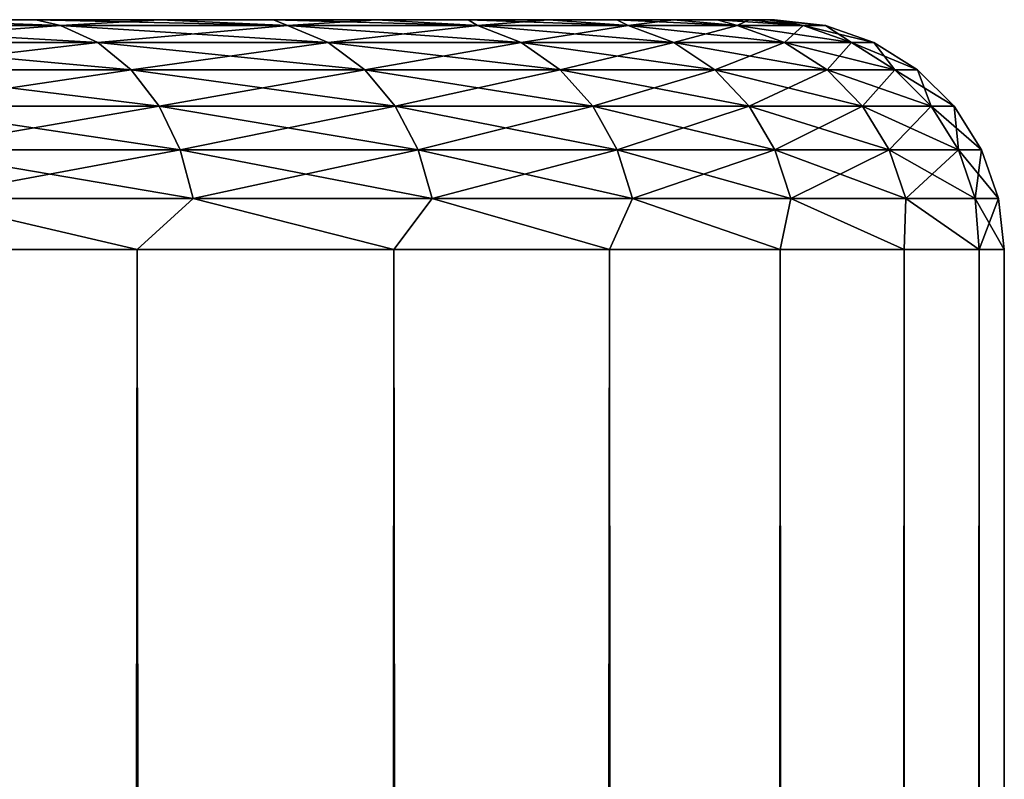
# Model space of a CAD drawing. Extents: x -265 to 265, y 0 to 1027.
# Tile 396 of 396: x 260.72 to 265, y 1016.7 to 1020. Entities that reach past the tile are written whole.
import ezdxf

# ---------------------------------------------------------------- set-up
doc = ezdxf.new("R2010")
doc.units = 0
doc.header["$LTSCALE"] = 65.185185
for name, color, linetype in [('246', 7, 'CONTINUOUS'), ('247', 7, 'CONTINUOUS'), ('248', 7, 'CONTINUOUS'), ('251', 7, 'CONTINUOUS'), ('252', 7, 'CONTINUOUS')]:
    doc.layers.add(name, color=color, linetype=linetype)

msp = doc.modelspace()

# ---------------------------------------------------------------- linework, layer by layer
at = {"layer": '246', "color": 7, "linetype": 'CONTINUOUS'}
for points in [[(260.2056, 1020, 9.5836), (260.7872, 1020, 8.9239), (260.2056, 1020, -9.5836), (260.2056, 1020, 9.5836)], [(260.2056, 1020, -9.5836), (260.7872, 1020, 8.9239), (260.7872, 1020, -8.9239), (260.2056, 1020, -9.5836)], [(260.7872, 1020, 8.9239), (261.3263, 1020, 8.229), (260.7872, 1020, -8.9239), (260.7872, 1020, 8.9239)], [(260.7872, 1020, -8.9239), (261.3263, 1020, 8.229), (261.3263, 1020, -8.229), (260.7872, 1020, -8.9239)], [(261.3263, 1020, 8.229), (261.8206, 1020, 7.5015), (261.3263, 1020, -8.229), (261.3263, 1020, 8.229)], [(261.3263, 1020, -8.229), (261.8206, 1020, 7.5015), (261.8206, 1020, -7.5015), (261.3263, 1020, -8.229)], [(261.8206, 1020, 7.5015), (262.2683, 1020, 6.7445), (261.8206, 1020, -7.5015), (261.8206, 1020, 7.5015)], [(261.8206, 1020, -7.5015), (262.2683, 1020, 6.7445), (262.2683, 1020, -6.7445), (261.8206, 1020, -7.5015)], [(262.2683, 1020, 6.7445), (262.6676, 1020, 5.9609), (262.2683, 1020, -6.7445), (262.2683, 1020, 6.7445)], [(262.2683, 1020, -6.7445), (262.6676, 1020, 5.9609), (262.6676, 1020, -5.9609), (262.2683, 1020, -6.7445)], [(262.6676, 1020, 5.9609), (263.0169, 1020, 5.1537), (262.6676, 1020, -5.9609), (262.6676, 1020, 5.9609)], [(262.6676, 1020, -5.9609), (263.0169, 1020, 5.1537), (263.0169, 1020, -5.1537), (262.6676, 1020, -5.9609)], [(263.0169, 1020, 5.1537), (263.3148, 1020, 4.3262), (263.0169, 1020, -5.1537), (263.0169, 1020, 5.1537)], [(263.0169, 1020, -5.1537), (263.3148, 1020, 4.3262), (263.3148, 1020, -4.3262), (263.0169, 1020, -5.1537)], [(263.3148, 1020, 4.3262), (263.5602, 1020, 3.4816), (263.3148, 1020, -4.3262), (263.3148, 1020, 4.3262)], [(263.3148, 1020, -4.3262), (263.5602, 1020, 3.4816), (263.5602, 1020, -3.4816), (263.3148, 1020, -4.3262)], [(263.5602, 1020, 3.4816), (263.752, 1020, 2.6233), (263.5602, 1020, -3.4816), (263.5602, 1020, 3.4816)], [(263.5602, 1020, -3.4816), (263.752, 1020, 2.6233), (263.752, 1020, -2.6233), (263.5602, 1020, -3.4816)], [(263.752, 1020, 2.6233), (263.8896, 1020, 1.7546), (263.752, 1020, -2.6233), (263.752, 1020, 2.6233)], [(263.752, 1020, -2.6233), (263.8896, 1020, 1.7546), (263.8896, 1020, -1.7546), (263.752, 1020, -2.6233)], [(263.8896, 1020, 1.7546), (263.9724, 1020, 0.879), (263.8896, 1020, -1.7546), (263.8896, 1020, 1.7546)], [(263.8896, 1020, -1.7546), (263.9724, 1020, 0.879), (263.9724, 1020, -0.879), (263.8896, 1020, -1.7546)], [(263.9724, 1020, 0.879), (264, 1020), (263.9724, 1020, -0.879), (263.9724, 1020, 0.879)]]:
    msp.add_3dface(points, dxfattribs=at)
at = {"layer": '247', "color": 7, "linetype": 'CONTINUOUS'}
for points in [[(259.9468, 1, 11.2277), (261.2277, 1, 9.9468), (259.9468, 1019, 11.2277), (259.9468, 1, 11.2277)], [(259.9468, 1019, 11.2277), (261.2277, 1, 9.9468), (261.2277, 1019, 9.9468), (259.9468, 1019, 11.2277)], [(261.2277, 1, 9.9468), (262.3448, 1, 8.521), (261.2277, 1019, 9.9468), (261.2277, 1, 9.9468)], [(261.2277, 1019, 9.9468), (262.3448, 1, 8.521), (262.3448, 1019, 8.521), (261.2277, 1019, 9.9468)], [(262.3448, 1, 8.521), (263.2818, 1, 6.9708), (262.3448, 1019, 8.521), (262.3448, 1, 8.521)], [(262.3448, 1019, 8.521), (263.2818, 1, 6.9708), (263.2818, 1019, 6.9708), (262.3448, 1019, 8.521)], [(263.2818, 1, 6.9708), (264.0252, 1, 5.3191), (263.2818, 1019, 6.9708), (263.2818, 1, 6.9708)], [(263.2818, 1019, 6.9708), (264.0252, 1, 5.3191), (264.0252, 1019, 5.3191), (263.2818, 1019, 6.9708)], [(264.0252, 1, 5.3191), (264.5641, 1, 3.5897), (264.0252, 1019, 5.3191), (264.0252, 1, 5.3191)], [(264.0252, 1019, 5.3191), (264.5641, 1, 3.5897), (264.5641, 1019, 3.5897), (264.0252, 1019, 5.3191)], [(264.5641, 1, 3.5897), (264.8906, 1, 1.8081), (264.5641, 1019, 3.5897), (264.5641, 1, 3.5897)], [(264.5641, 1019, 3.5897), (264.8906, 1, 1.8081), (264.8906, 1019, 1.8081), (264.5641, 1019, 3.5897)], [(264.8906, 1, 1.8081), (265, 1), (264.8906, 1019, 1.8081), (264.8906, 1, 1.8081)], [(264.8906, 1019, 1.8081), (265, 1), (265, 1019), (264.8906, 1019, 1.8081)]]:
    msp.add_3dface(points, dxfattribs=at)
at = {"layer": '248', "color": 7, "linetype": 'CONTINUOUS'}
for points in [[(261.2277, 1, -9.9468), (259.9468, 1, -11.2277), (261.2277, 1019, -9.9468), (261.2277, 1, -9.9468)], [(261.2277, 1019, -9.9468), (259.9468, 1, -11.2277), (259.9468, 1019, -11.2277), (261.2277, 1019, -9.9468)], [(262.3448, 1, -8.521), (261.2277, 1, -9.9468), (262.3448, 1019, -8.521), (262.3448, 1, -8.521)], [(262.3448, 1019, -8.521), (261.2277, 1, -9.9468), (261.2277, 1019, -9.9468), (262.3448, 1019, -8.521)], [(263.2818, 1, -6.9708), (262.3448, 1, -8.521), (263.2818, 1019, -6.9708), (263.2818, 1, -6.9708)], [(263.2818, 1019, -6.9708), (262.3448, 1, -8.521), (262.3448, 1019, -8.521), (263.2818, 1019, -6.9708)], [(264.0252, 1, -5.3191), (263.2818, 1, -6.9708), (264.0252, 1019, -5.3191), (264.0252, 1, -5.3191)], [(264.0252, 1019, -5.3191), (263.2818, 1, -6.9708), (263.2818, 1019, -6.9708), (264.0252, 1019, -5.3191)], [(264.5641, 1, -3.5897), (264.0252, 1, -5.3191), (264.5641, 1019, -3.5897), (264.5641, 1, -3.5897)], [(264.5641, 1019, -3.5897), (264.0252, 1, -5.3191), (264.0252, 1019, -5.3191), (264.5641, 1019, -3.5897)], [(264.8906, 1, -1.8081), (264.5641, 1, -3.5897), (264.8906, 1019, -1.8081), (264.8906, 1, -1.8081)], [(264.8906, 1019, -1.8081), (264.5641, 1, -3.5897), (264.5641, 1019, -3.5897), (264.8906, 1019, -1.8081)], [(265, 1019), (265, 1), (264.8906, 1, -1.8081), (265, 1019)], [(265, 1019), (264.8906, 1, -1.8081), (264.8906, 1019, -1.8081), (265, 1019)]]:
    msp.add_3dface(points, dxfattribs=at)
at = {"layer": '251', "color": 7, "linetype": 'CONTINUOUS'}
for points in [[(260.8942, 1019.9752, 9.1414), (260.2056, 1020, 9.5836), (259.7593, 1019.9752, 10.3443), (260.8942, 1019.9752, 9.1414)], [(260.7872, 1020, 8.9239), (260.2056, 1020, 9.5836), (260.8942, 1019.9752, 9.1414), (260.7872, 1020, 8.9239)], [(261.3263, 1020, 8.229), (260.7872, 1020, 8.9239), (261.8818, 1019.9752, 7.8148), (261.3263, 1020, 8.229)], [(261.8818, 1019.9752, 7.8148), (260.7872, 1020, 8.9239), (260.8942, 1019.9752, 9.1414), (261.8818, 1019.9752, 7.8148)], [(261.8206, 1020, 7.5015), (261.3263, 1020, 8.229), (261.8818, 1019.9752, 7.8148), (261.8206, 1020, 7.5015)], [(262.2683, 1020, 6.7445), (261.8206, 1020, 7.5015), (262.7087, 1019.9752, 6.3826), (262.2683, 1020, 6.7445)], [(262.7087, 1019.9752, 6.3826), (261.8206, 1020, 7.5015), (261.8818, 1019.9752, 7.8148), (262.7087, 1019.9752, 6.3826)], [(262.6676, 1020, 5.9609), (262.2683, 1020, 6.7445), (262.7087, 1019.9752, 6.3826), (262.6676, 1020, 5.9609)], [(263.0169, 1020, 5.1537), (262.6676, 1020, 5.9609), (263.3638, 1019.9752, 4.864), (263.0169, 1020, 5.1537)], [(263.3638, 1019.9752, 4.864), (262.6676, 1020, 5.9609), (262.7087, 1019.9752, 6.3826), (263.3638, 1019.9752, 4.864)], [(263.3148, 1020, 4.3262), (263.0169, 1020, 5.1537), (263.3638, 1019.9752, 4.864), (263.3148, 1020, 4.3262)], [(263.5602, 1020, 3.4816), (263.3148, 1020, 4.3262), (263.8381, 1019.9752, 3.2797), (263.5602, 1020, 3.4816)], [(263.8381, 1019.9752, 3.2797), (263.3148, 1020, 4.3262), (263.3638, 1019.9752, 4.864), (263.8381, 1019.9752, 3.2797)], [(263.752, 1020, 2.6233), (263.5602, 1020, 3.4816), (263.8381, 1019.9752, 3.2797), (263.752, 1020, 2.6233)], [(263.8896, 1020, 1.7546), (263.752, 1020, 2.6233), (264.1253, 1019.9752, 1.651), (263.8896, 1020, 1.7546)], [(264.1253, 1019.9752, 1.651), (263.752, 1020, 2.6233), (263.8381, 1019.9752, 3.2797), (264.1253, 1019.9752, 1.651)], [(263.9724, 1020, 0.879), (263.8896, 1020, 1.7546), (264.1253, 1019.9752, 1.651), (263.9724, 1020, 0.879)], [(264, 1020), (263.9724, 1020, 0.879), (264.2214, 1019.9752), (264, 1020)], [(264.2214, 1019.9752), (263.9724, 1020, 0.879), (264.1253, 1019.9752, 1.651), (264.2214, 1019.9752)], [(260.8942, 1019.9752, 9.1414), (259.7593, 1019.9752, 10.3443), (261.0564, 1019.9014, 9.2774), (260.8942, 1019.9752, 9.1414)], [(261.0564, 1019.9014, 9.2774), (259.7593, 1019.9752, 10.3443), (259.9046, 1019.9014, 10.4982), (261.0564, 1019.9014, 9.2774)], [(261.8818, 1019.9752, 7.8148), (260.8942, 1019.9752, 9.1414), (262.0587, 1019.9014, 7.9311), (261.8818, 1019.9752, 7.8148)], [(262.0587, 1019.9014, 7.9311), (260.8942, 1019.9752, 9.1414), (261.0564, 1019.9014, 9.2774), (262.0587, 1019.9014, 7.9311)], [(262.7087, 1019.9752, 6.3826), (261.8818, 1019.9752, 7.8148), (262.8979, 1019.9014, 6.4776), (262.7087, 1019.9752, 6.3826)], [(262.8979, 1019.9014, 6.4776), (261.8818, 1019.9752, 7.8148), (262.0587, 1019.9014, 7.9311), (262.8979, 1019.9014, 6.4776)], [(263.3638, 1019.9752, 4.864), (262.7087, 1019.9752, 6.3826), (263.5627, 1019.9014, 4.9364), (263.3638, 1019.9752, 4.864)], [(263.5627, 1019.9014, 4.9364), (262.7087, 1019.9752, 6.3826), (262.8979, 1019.9014, 6.4776), (263.5627, 1019.9014, 4.9364)], [(263.8381, 1019.9752, 3.2797), (263.3638, 1019.9752, 4.864), (264.044, 1019.9014, 3.3285), (263.8381, 1019.9752, 3.2797)], [(264.044, 1019.9014, 3.3285), (263.3638, 1019.9752, 4.864), (263.5627, 1019.9014, 4.9364), (264.044, 1019.9014, 3.3285)], [(264.1253, 1019.9752, 1.651), (263.8381, 1019.9752, 3.2797), (264.3355, 1019.9014, 1.6756), (264.1253, 1019.9752, 1.651)], [(264.3355, 1019.9014, 1.6756), (263.8381, 1019.9752, 3.2797), (264.044, 1019.9014, 3.3285), (264.3355, 1019.9014, 1.6756)], [(264.2214, 1019.9752), (264.1253, 1019.9752, 1.651), (264.4331, 1019.9014), (264.2214, 1019.9752)], [(264.4331, 1019.9014), (264.1253, 1019.9752, 1.651), (264.3355, 1019.9014, 1.6756), (264.4331, 1019.9014)], [(261.0564, 1019.9014, 9.2774), (259.9046, 1019.9014, 10.4982), (261.2018, 1019.7823, 9.3995), (261.0564, 1019.9014, 9.2774)], [(261.2018, 1019.7823, 9.3995), (259.9046, 1019.9014, 10.4982), (260.0349, 1019.7823, 10.6364), (261.2018, 1019.7823, 9.3995)], [(262.0587, 1019.9014, 7.9311), (261.0564, 1019.9014, 9.2774), (262.2173, 1019.7823, 8.0354), (262.0587, 1019.9014, 7.9311)], [(262.2173, 1019.7823, 8.0354), (261.0564, 1019.9014, 9.2774), (261.2018, 1019.7823, 9.3995), (262.2173, 1019.7823, 8.0354)], [(262.8979, 1019.9014, 6.4776), (262.0587, 1019.9014, 7.9311), (263.0676, 1019.7823, 6.5628), (262.8979, 1019.9014, 6.4776)], [(263.0676, 1019.7823, 6.5628), (262.0587, 1019.9014, 7.9311), (262.2173, 1019.7823, 8.0354), (263.0676, 1019.7823, 6.5628)], [(263.5627, 1019.9014, 4.9364), (262.8979, 1019.9014, 6.4776), (263.7411, 1019.7823, 5.0013), (263.5627, 1019.9014, 4.9364)], [(263.7411, 1019.7823, 5.0013), (262.8979, 1019.9014, 6.4776), (263.0676, 1019.7823, 6.5628), (263.7411, 1019.7823, 5.0013)], [(264.044, 1019.9014, 3.3285), (263.5627, 1019.9014, 4.9364), (264.2288, 1019.7823, 3.3723), (264.044, 1019.9014, 3.3285)], [(264.2288, 1019.7823, 3.3723), (263.5627, 1019.9014, 4.9364), (263.7411, 1019.7823, 5.0013), (264.2288, 1019.7823, 3.3723)], [(264.3355, 1019.9014, 1.6756), (264.044, 1019.9014, 3.3285), (264.5241, 1019.7823, 1.6976), (264.3355, 1019.9014, 1.6756)], [(264.5241, 1019.7823, 1.6976), (264.044, 1019.9014, 3.3285), (264.2288, 1019.7823, 3.3723), (264.5241, 1019.7823, 1.6976)], [(264.4331, 1019.9014), (264.3355, 1019.9014, 1.6756), (264.623, 1019.7823), (264.4331, 1019.9014)], [(264.623, 1019.7823), (264.3355, 1019.9014, 1.6756), (264.5241, 1019.7823, 1.6976), (264.623, 1019.7823)], [(261.2018, 1019.7823, 9.3995), (260.0349, 1019.7823, 10.6364), (261.3233, 1019.6238, 9.5014), (261.2018, 1019.7823, 9.3995)], [(261.3233, 1019.6238, 9.5014), (260.0349, 1019.7823, 10.6364), (260.1437, 1019.6238, 10.7517), (261.3233, 1019.6238, 9.5014)], [(262.2173, 1019.7823, 8.0354), (261.2018, 1019.7823, 9.3995), (262.3498, 1019.6238, 8.1226), (262.2173, 1019.7823, 8.0354)], [(262.3498, 1019.6238, 8.1226), (261.2018, 1019.7823, 9.3995), (261.3233, 1019.6238, 9.5014), (262.3498, 1019.6238, 8.1226)], [(263.0676, 1019.7823, 6.5628), (262.2173, 1019.7823, 8.0354), (263.2093, 1019.6238, 6.6339), (263.0676, 1019.7823, 6.5628)], [(263.2093, 1019.6238, 6.6339), (262.2173, 1019.7823, 8.0354), (262.3498, 1019.6238, 8.1226), (263.2093, 1019.6238, 6.6339)], [(263.7411, 1019.7823, 5.0013), (263.0676, 1019.7823, 6.5628), (263.8901, 1019.6238, 5.0556), (263.7411, 1019.7823, 5.0013)], [(263.8901, 1019.6238, 5.0556), (263.0676, 1019.7823, 6.5628), (263.2093, 1019.6238, 6.6339), (263.8901, 1019.6238, 5.0556)], [(264.2288, 1019.7823, 3.3723), (263.7411, 1019.7823, 5.0013), (264.3831, 1019.6238, 3.4089), (264.2288, 1019.7823, 3.3723)], [(264.3831, 1019.6238, 3.4089), (263.7411, 1019.7823, 5.0013), (263.8901, 1019.6238, 5.0556), (264.3831, 1019.6238, 3.4089)], [(264.5241, 1019.7823, 1.6976), (264.2288, 1019.7823, 3.3723), (264.6816, 1019.6238, 1.716), (264.5241, 1019.7823, 1.6976)], [(264.6816, 1019.6238, 1.716), (264.2288, 1019.7823, 3.3723), (264.3831, 1019.6238, 3.4089), (264.6816, 1019.6238, 1.716)], [(264.623, 1019.7823), (264.5241, 1019.7823, 1.6976), (264.7816, 1019.6238), (264.623, 1019.7823)], [(264.7816, 1019.6238), (264.5241, 1019.7823, 1.6976), (264.6816, 1019.6238, 1.716), (264.7816, 1019.6238)], [(261.3233, 1019.6238, 9.5014), (260.1437, 1019.6238, 10.7517), (261.4147, 1019.4341, 9.5781), (261.3233, 1019.6238, 9.5014)], [(261.4147, 1019.4341, 9.5781), (260.1437, 1019.6238, 10.7517), (260.2256, 1019.4341, 10.8385), (261.4147, 1019.4341, 9.5781)], [(262.3498, 1019.6238, 8.1226), (261.3233, 1019.6238, 9.5014), (262.4495, 1019.4341, 8.1882), (262.3498, 1019.6238, 8.1226)], [(262.4495, 1019.4341, 8.1882), (261.3233, 1019.6238, 9.5014), (261.4147, 1019.4341, 9.5781), (262.4495, 1019.4341, 8.1882)], [(263.2093, 1019.6238, 6.6339), (262.3498, 1019.6238, 8.1226), (263.3159, 1019.4341, 6.6875), (263.2093, 1019.6238, 6.6339)], [(263.3159, 1019.4341, 6.6875), (262.3498, 1019.6238, 8.1226), (262.4495, 1019.4341, 8.1882), (263.3159, 1019.4341, 6.6875)], [(263.8901, 1019.6238, 5.0556), (263.2093, 1019.6238, 6.6339), (264.0022, 1019.4341, 5.0964), (263.8901, 1019.6238, 5.0556)], [(264.0022, 1019.4341, 5.0964), (263.2093, 1019.6238, 6.6339), (263.3159, 1019.4341, 6.6875), (264.0022, 1019.4341, 5.0964)], [(264.3831, 1019.6238, 3.4089), (263.8901, 1019.6238, 5.0556), (264.4992, 1019.4341, 3.4364), (264.3831, 1019.6238, 3.4089)], [(264.4992, 1019.4341, 3.4364), (263.8901, 1019.6238, 5.0556), (264.0022, 1019.4341, 5.0964), (264.4992, 1019.4341, 3.4364)], [(264.6816, 1019.6238, 1.716), (264.3831, 1019.6238, 3.4089), (264.8001, 1019.4341, 1.7299), (264.6816, 1019.6238, 1.716)], [(264.8001, 1019.4341, 1.7299), (264.3831, 1019.6238, 3.4089), (264.4992, 1019.4341, 3.4364), (264.8001, 1019.4341, 1.7299)], [(264.7816, 1019.6238), (264.6816, 1019.6238, 1.716), (264.9009, 1019.4341), (264.7816, 1019.6238)], [(264.9009, 1019.4341), (264.6816, 1019.6238, 1.716), (264.8001, 1019.4341, 1.7299), (264.9009, 1019.4341)], [(261.4147, 1019.4341, 9.5781), (260.2256, 1019.4341, 10.8385), (261.4715, 1019.2225, 9.6257), (261.4147, 1019.4341, 9.5781)], [(261.4715, 1019.2225, 9.6257), (260.2256, 1019.4341, 10.8385), (260.2764, 1019.2225, 10.8924), (261.4715, 1019.2225, 9.6257)], [(262.4495, 1019.4341, 8.1882), (261.4147, 1019.4341, 9.5781), (262.5114, 1019.2225, 8.2289), (262.4495, 1019.4341, 8.1882)], [(262.5114, 1019.2225, 8.2289), (261.4147, 1019.4341, 9.5781), (261.4715, 1019.2225, 9.6257), (262.5114, 1019.2225, 8.2289)], [(263.3159, 1019.4341, 6.6875), (262.4495, 1019.4341, 8.1882), (263.3821, 1019.2225, 6.7207), (263.3159, 1019.4341, 6.6875)], [(263.3821, 1019.2225, 6.7207), (262.4495, 1019.4341, 8.1882), (262.5114, 1019.2225, 8.2289), (263.3821, 1019.2225, 6.7207)], [(264.0022, 1019.4341, 5.0964), (263.3159, 1019.4341, 6.6875), (264.0718, 1019.2225, 5.1217), (264.0022, 1019.4341, 5.0964)], [(264.0718, 1019.2225, 5.1217), (263.3159, 1019.4341, 6.6875), (263.3821, 1019.2225, 6.7207), (264.0718, 1019.2225, 5.1217)], [(264.4992, 1019.4341, 3.4364), (264.0022, 1019.4341, 5.0964), (264.5713, 1019.2225, 3.4535), (264.4992, 1019.4341, 3.4364)], [(264.5713, 1019.2225, 3.4535), (264.0022, 1019.4341, 5.0964), (264.0718, 1019.2225, 5.1217), (264.5713, 1019.2225, 3.4535)], [(264.8001, 1019.4341, 1.7299), (264.4992, 1019.4341, 3.4364), (264.8737, 1019.2225, 1.7385), (264.8001, 1019.4341, 1.7299)], [(264.8737, 1019.2225, 1.7385), (264.4992, 1019.4341, 3.4364), (264.5713, 1019.2225, 3.4535), (264.8737, 1019.2225, 1.7385)], [(264.9009, 1019.4341), (264.8001, 1019.4341, 1.7299), (264.9749, 1019.2225), (264.9009, 1019.4341)], [(264.9749, 1019.2225), (264.8001, 1019.4341, 1.7299), (264.8737, 1019.2225, 1.7385), (264.9749, 1019.2225)], [(259.9468, 1019, 11.2277), (261.2277, 1019, 9.9468), (260.2764, 1019.2225, 10.8924), (259.9468, 1019, 11.2277)], [(261.2277, 1019, 9.9468), (261.4715, 1019.2225, 9.6257), (260.2764, 1019.2225, 10.8924), (261.2277, 1019, 9.9468)], [(261.2277, 1019, 9.9468), (262.3448, 1019, 8.521), (261.4715, 1019.2225, 9.6257), (261.2277, 1019, 9.9468)], [(262.3448, 1019, 8.521), (262.5114, 1019.2225, 8.2289), (261.4715, 1019.2225, 9.6257), (262.3448, 1019, 8.521)], [(262.3448, 1019, 8.521), (263.2818, 1019, 6.9708), (262.5114, 1019.2225, 8.2289), (262.3448, 1019, 8.521)], [(263.2818, 1019, 6.9708), (263.3821, 1019.2225, 6.7207), (262.5114, 1019.2225, 8.2289), (263.2818, 1019, 6.9708)], [(263.2818, 1019, 6.9708), (264.0252, 1019, 5.3191), (263.3821, 1019.2225, 6.7207), (263.2818, 1019, 6.9708)], [(264.0252, 1019, 5.3191), (264.0718, 1019.2225, 5.1217), (263.3821, 1019.2225, 6.7207), (264.0252, 1019, 5.3191)], [(264.0252, 1019, 5.3191), (264.5641, 1019, 3.5897), (264.0718, 1019.2225, 5.1217), (264.0252, 1019, 5.3191)], [(264.5641, 1019, 3.5897), (264.5713, 1019.2225, 3.4535), (264.0718, 1019.2225, 5.1217), (264.5641, 1019, 3.5897)], [(264.5641, 1019, 3.5897), (264.8906, 1019, 1.8081), (264.5713, 1019.2225, 3.4535), (264.5641, 1019, 3.5897)], [(264.8906, 1019, 1.8081), (264.8737, 1019.2225, 1.7385), (264.5713, 1019.2225, 3.4535), (264.8906, 1019, 1.8081)], [(264.8906, 1019, 1.8081), (265, 1019), (264.8737, 1019.2225, 1.7385), (264.8906, 1019, 1.8081)], [(265, 1019), (264.9749, 1019.2225), (264.8737, 1019.2225, 1.7385), (265, 1019)]]:
    msp.add_3dface(points, dxfattribs=at)
at = {"layer": '252', "color": 7, "linetype": 'CONTINUOUS'}
for points in [[(259.7593, 1019.9752, -10.3443), (260.2056, 1020, -9.5836), (260.8942, 1019.9752, -9.1414), (259.7593, 1019.9752, -10.3443)], [(260.2056, 1020, -9.5836), (260.7872, 1020, -8.9239), (260.8942, 1019.9752, -9.1414), (260.2056, 1020, -9.5836)], [(260.7872, 1020, -8.9239), (261.3263, 1020, -8.229), (260.8942, 1019.9752, -9.1414), (260.7872, 1020, -8.9239)], [(260.8942, 1019.9752, -9.1414), (261.3263, 1020, -8.229), (261.8818, 1019.9752, -7.8148), (260.8942, 1019.9752, -9.1414)], [(261.3263, 1020, -8.229), (261.8206, 1020, -7.5015), (261.8818, 1019.9752, -7.8148), (261.3263, 1020, -8.229)], [(261.8206, 1020, -7.5015), (262.2683, 1020, -6.7445), (261.8818, 1019.9752, -7.8148), (261.8206, 1020, -7.5015)], [(261.8818, 1019.9752, -7.8148), (262.2683, 1020, -6.7445), (262.7087, 1019.9752, -6.3826), (261.8818, 1019.9752, -7.8148)], [(262.2683, 1020, -6.7445), (262.6676, 1020, -5.9609), (262.7087, 1019.9752, -6.3826), (262.2683, 1020, -6.7445)], [(262.6676, 1020, -5.9609), (263.0169, 1020, -5.1537), (262.7087, 1019.9752, -6.3826), (262.6676, 1020, -5.9609)], [(262.7087, 1019.9752, -6.3826), (263.0169, 1020, -5.1537), (263.3638, 1019.9752, -4.864), (262.7087, 1019.9752, -6.3826)], [(263.0169, 1020, -5.1537), (263.3148, 1020, -4.3262), (263.3638, 1019.9752, -4.864), (263.0169, 1020, -5.1537)], [(263.3148, 1020, -4.3262), (263.5602, 1020, -3.4816), (263.3638, 1019.9752, -4.864), (263.3148, 1020, -4.3262)], [(263.3638, 1019.9752, -4.864), (263.5602, 1020, -3.4816), (263.8381, 1019.9752, -3.2797), (263.3638, 1019.9752, -4.864)], [(263.5602, 1020, -3.4816), (263.752, 1020, -2.6233), (263.8381, 1019.9752, -3.2797), (263.5602, 1020, -3.4816)], [(263.752, 1020, -2.6233), (263.8896, 1020, -1.7546), (263.8381, 1019.9752, -3.2797), (263.752, 1020, -2.6233)], [(263.8381, 1019.9752, -3.2797), (263.8896, 1020, -1.7546), (264.1253, 1019.9752, -1.651), (263.8381, 1019.9752, -3.2797)], [(263.8896, 1020, -1.7546), (263.9724, 1020, -0.879), (264.1253, 1019.9752, -1.651), (263.8896, 1020, -1.7546)], [(263.9724, 1020, -0.879), (264, 1020), (264.1253, 1019.9752, -1.651), (263.9724, 1020, -0.879)], [(264, 1020), (264.2214, 1019.9752), (264.1253, 1019.9752, -1.651), (264, 1020)], [(259.7593, 1019.9752, -10.3443), (260.8942, 1019.9752, -9.1414), (259.9046, 1019.9014, -10.4982), (259.7593, 1019.9752, -10.3443)], [(259.9046, 1019.9014, -10.4982), (260.8942, 1019.9752, -9.1414), (261.0564, 1019.9014, -9.2774), (259.9046, 1019.9014, -10.4982)], [(260.8942, 1019.9752, -9.1414), (261.8818, 1019.9752, -7.8148), (261.0564, 1019.9014, -9.2774), (260.8942, 1019.9752, -9.1414)], [(261.0564, 1019.9014, -9.2774), (261.8818, 1019.9752, -7.8148), (262.0587, 1019.9014, -7.9311), (261.0564, 1019.9014, -9.2774)], [(261.8818, 1019.9752, -7.8148), (262.7087, 1019.9752, -6.3826), (262.0587, 1019.9014, -7.9311), (261.8818, 1019.9752, -7.8148)], [(262.0587, 1019.9014, -7.9311), (262.7087, 1019.9752, -6.3826), (262.8979, 1019.9014, -6.4776), (262.0587, 1019.9014, -7.9311)], [(262.7087, 1019.9752, -6.3826), (263.3638, 1019.9752, -4.864), (262.8979, 1019.9014, -6.4776), (262.7087, 1019.9752, -6.3826)], [(262.8979, 1019.9014, -6.4776), (263.3638, 1019.9752, -4.864), (263.5627, 1019.9014, -4.9364), (262.8979, 1019.9014, -6.4776)], [(263.3638, 1019.9752, -4.864), (263.8381, 1019.9752, -3.2797), (263.5627, 1019.9014, -4.9364), (263.3638, 1019.9752, -4.864)], [(263.5627, 1019.9014, -4.9364), (263.8381, 1019.9752, -3.2797), (264.044, 1019.9014, -3.3285), (263.5627, 1019.9014, -4.9364)], [(263.8381, 1019.9752, -3.2797), (264.1253, 1019.9752, -1.651), (264.044, 1019.9014, -3.3285), (263.8381, 1019.9752, -3.2797)], [(264.044, 1019.9014, -3.3285), (264.1253, 1019.9752, -1.651), (264.3355, 1019.9014, -1.6756), (264.044, 1019.9014, -3.3285)], [(264.1253, 1019.9752, -1.651), (264.2214, 1019.9752), (264.3355, 1019.9014, -1.6756), (264.1253, 1019.9752, -1.651)], [(264.2214, 1019.9752), (264.4331, 1019.9014), (264.3355, 1019.9014, -1.6756), (264.2214, 1019.9752)], [(259.9046, 1019.9014, -10.4982), (261.0564, 1019.9014, -9.2774), (260.0349, 1019.7823, -10.6364), (259.9046, 1019.9014, -10.4982)], [(260.0349, 1019.7823, -10.6364), (261.0564, 1019.9014, -9.2774), (261.2018, 1019.7823, -9.3995), (260.0349, 1019.7823, -10.6364)], [(261.0564, 1019.9014, -9.2774), (262.0587, 1019.9014, -7.9311), (261.2018, 1019.7823, -9.3995), (261.0564, 1019.9014, -9.2774)], [(261.2018, 1019.7823, -9.3995), (262.0587, 1019.9014, -7.9311), (262.2173, 1019.7823, -8.0354), (261.2018, 1019.7823, -9.3995)], [(262.0587, 1019.9014, -7.9311), (262.8979, 1019.9014, -6.4776), (262.2173, 1019.7823, -8.0354), (262.0587, 1019.9014, -7.9311)], [(262.2173, 1019.7823, -8.0354), (262.8979, 1019.9014, -6.4776), (263.0676, 1019.7823, -6.5628), (262.2173, 1019.7823, -8.0354)], [(262.8979, 1019.9014, -6.4776), (263.5627, 1019.9014, -4.9364), (263.0676, 1019.7823, -6.5628), (262.8979, 1019.9014, -6.4776)], [(263.0676, 1019.7823, -6.5628), (263.5627, 1019.9014, -4.9364), (263.7411, 1019.7823, -5.0013), (263.0676, 1019.7823, -6.5628)], [(263.5627, 1019.9014, -4.9364), (264.044, 1019.9014, -3.3285), (263.7411, 1019.7823, -5.0013), (263.5627, 1019.9014, -4.9364)], [(263.7411, 1019.7823, -5.0013), (264.044, 1019.9014, -3.3285), (264.2288, 1019.7823, -3.3723), (263.7411, 1019.7823, -5.0013)], [(264.044, 1019.9014, -3.3285), (264.3355, 1019.9014, -1.6756), (264.2288, 1019.7823, -3.3723), (264.044, 1019.9014, -3.3285)], [(264.2288, 1019.7823, -3.3723), (264.3355, 1019.9014, -1.6756), (264.5241, 1019.7823, -1.6976), (264.2288, 1019.7823, -3.3723)], [(264.3355, 1019.9014, -1.6756), (264.4331, 1019.9014), (264.5241, 1019.7823, -1.6976), (264.3355, 1019.9014, -1.6756)], [(264.4331, 1019.9014), (264.623, 1019.7823), (264.5241, 1019.7823, -1.6976), (264.4331, 1019.9014)], [(260.0349, 1019.7823, -10.6364), (261.2018, 1019.7823, -9.3995), (260.1437, 1019.6238, -10.7517), (260.0349, 1019.7823, -10.6364)], [(260.1437, 1019.6238, -10.7517), (261.2018, 1019.7823, -9.3995), (261.3233, 1019.6238, -9.5014), (260.1437, 1019.6238, -10.7517)], [(261.2018, 1019.7823, -9.3995), (262.2173, 1019.7823, -8.0354), (261.3233, 1019.6238, -9.5014), (261.2018, 1019.7823, -9.3995)], [(261.3233, 1019.6238, -9.5014), (262.2173, 1019.7823, -8.0354), (262.3498, 1019.6238, -8.1226), (261.3233, 1019.6238, -9.5014)], [(262.2173, 1019.7823, -8.0354), (263.0676, 1019.7823, -6.5628), (262.3498, 1019.6238, -8.1226), (262.2173, 1019.7823, -8.0354)], [(262.3498, 1019.6238, -8.1226), (263.0676, 1019.7823, -6.5628), (263.2093, 1019.6238, -6.6339), (262.3498, 1019.6238, -8.1226)], [(263.0676, 1019.7823, -6.5628), (263.7411, 1019.7823, -5.0013), (263.2093, 1019.6238, -6.6339), (263.0676, 1019.7823, -6.5628)], [(263.2093, 1019.6238, -6.6339), (263.7411, 1019.7823, -5.0013), (263.8901, 1019.6238, -5.0556), (263.2093, 1019.6238, -6.6339)], [(263.7411, 1019.7823, -5.0013), (264.2288, 1019.7823, -3.3723), (263.8901, 1019.6238, -5.0556), (263.7411, 1019.7823, -5.0013)], [(263.8901, 1019.6238, -5.0556), (264.2288, 1019.7823, -3.3723), (264.3831, 1019.6238, -3.4089), (263.8901, 1019.6238, -5.0556)], [(264.2288, 1019.7823, -3.3723), (264.5241, 1019.7823, -1.6976), (264.3831, 1019.6238, -3.4089), (264.2288, 1019.7823, -3.3723)], [(264.3831, 1019.6238, -3.4089), (264.5241, 1019.7823, -1.6976), (264.6816, 1019.6238, -1.716), (264.3831, 1019.6238, -3.4089)], [(264.5241, 1019.7823, -1.6976), (264.623, 1019.7823), (264.6816, 1019.6238, -1.716), (264.5241, 1019.7823, -1.6976)], [(264.623, 1019.7823), (264.7816, 1019.6238), (264.6816, 1019.6238, -1.716), (264.623, 1019.7823)], [(260.1437, 1019.6238, -10.7517), (261.3233, 1019.6238, -9.5014), (260.2256, 1019.4341, -10.8385), (260.1437, 1019.6238, -10.7517)], [(260.2256, 1019.4341, -10.8385), (261.3233, 1019.6238, -9.5014), (261.4147, 1019.4341, -9.5781), (260.2256, 1019.4341, -10.8385)], [(261.3233, 1019.6238, -9.5014), (262.3498, 1019.6238, -8.1226), (261.4147, 1019.4341, -9.5781), (261.3233, 1019.6238, -9.5014)], [(261.4147, 1019.4341, -9.5781), (262.3498, 1019.6238, -8.1226), (262.4495, 1019.4341, -8.1882), (261.4147, 1019.4341, -9.5781)], [(262.3498, 1019.6238, -8.1226), (263.2093, 1019.6238, -6.6339), (262.4495, 1019.4341, -8.1882), (262.3498, 1019.6238, -8.1226)], [(262.4495, 1019.4341, -8.1882), (263.2093, 1019.6238, -6.6339), (263.3159, 1019.4341, -6.6875), (262.4495, 1019.4341, -8.1882)], [(263.2093, 1019.6238, -6.6339), (263.8901, 1019.6238, -5.0556), (263.3159, 1019.4341, -6.6875), (263.2093, 1019.6238, -6.6339)], [(263.3159, 1019.4341, -6.6875), (263.8901, 1019.6238, -5.0556), (264.0022, 1019.4341, -5.0964), (263.3159, 1019.4341, -6.6875)], [(263.8901, 1019.6238, -5.0556), (264.3831, 1019.6238, -3.4089), (264.0022, 1019.4341, -5.0964), (263.8901, 1019.6238, -5.0556)], [(264.0022, 1019.4341, -5.0964), (264.3831, 1019.6238, -3.4089), (264.4992, 1019.4341, -3.4364), (264.0022, 1019.4341, -5.0964)], [(264.3831, 1019.6238, -3.4089), (264.6816, 1019.6238, -1.716), (264.4992, 1019.4341, -3.4364), (264.3831, 1019.6238, -3.4089)], [(264.4992, 1019.4341, -3.4364), (264.6816, 1019.6238, -1.716), (264.8001, 1019.4341, -1.7299), (264.4992, 1019.4341, -3.4364)], [(264.6816, 1019.6238, -1.716), (264.7816, 1019.6238), (264.8001, 1019.4341, -1.7299), (264.6816, 1019.6238, -1.716)], [(264.7816, 1019.6238), (264.9009, 1019.4341), (264.8001, 1019.4341, -1.7299), (264.7816, 1019.6238)], [(260.2256, 1019.4341, -10.8385), (261.4147, 1019.4341, -9.5781), (260.2764, 1019.2225, -10.8924), (260.2256, 1019.4341, -10.8385)], [(260.2764, 1019.2225, -10.8924), (261.4147, 1019.4341, -9.5781), (261.4715, 1019.2225, -9.6257), (260.2764, 1019.2225, -10.8924)], [(261.4147, 1019.4341, -9.5781), (262.4495, 1019.4341, -8.1882), (261.4715, 1019.2225, -9.6257), (261.4147, 1019.4341, -9.5781)], [(261.4715, 1019.2225, -9.6257), (262.4495, 1019.4341, -8.1882), (262.5114, 1019.2225, -8.2289), (261.4715, 1019.2225, -9.6257)], [(262.4495, 1019.4341, -8.1882), (263.3159, 1019.4341, -6.6875), (262.5114, 1019.2225, -8.2289), (262.4495, 1019.4341, -8.1882)], [(262.5114, 1019.2225, -8.2289), (263.3159, 1019.4341, -6.6875), (263.3821, 1019.2225, -6.7207), (262.5114, 1019.2225, -8.2289)], [(263.3159, 1019.4341, -6.6875), (264.0022, 1019.4341, -5.0964), (263.3821, 1019.2225, -6.7207), (263.3159, 1019.4341, -6.6875)], [(263.3821, 1019.2225, -6.7207), (264.0022, 1019.4341, -5.0964), (264.0718, 1019.2225, -5.1217), (263.3821, 1019.2225, -6.7207)], [(264.0022, 1019.4341, -5.0964), (264.4992, 1019.4341, -3.4364), (264.0718, 1019.2225, -5.1217), (264.0022, 1019.4341, -5.0964)], [(264.0718, 1019.2225, -5.1217), (264.4992, 1019.4341, -3.4364), (264.5713, 1019.2225, -3.4535), (264.0718, 1019.2225, -5.1217)], [(264.4992, 1019.4341, -3.4364), (264.8001, 1019.4341, -1.7299), (264.5713, 1019.2225, -3.4535), (264.4992, 1019.4341, -3.4364)], [(264.5713, 1019.2225, -3.4535), (264.8001, 1019.4341, -1.7299), (264.8737, 1019.2225, -1.7385), (264.5713, 1019.2225, -3.4535)], [(264.8001, 1019.4341, -1.7299), (264.9009, 1019.4341), (264.8737, 1019.2225, -1.7385), (264.8001, 1019.4341, -1.7299)], [(264.9009, 1019.4341), (264.9749, 1019.2225), (264.8737, 1019.2225, -1.7385), (264.9009, 1019.4341)], [(261.2277, 1019, -9.9468), (259.9468, 1019, -11.2277), (260.2764, 1019.2225, -10.8924), (261.2277, 1019, -9.9468)], [(261.2277, 1019, -9.9468), (260.2764, 1019.2225, -10.8924), (261.4715, 1019.2225, -9.6257), (261.2277, 1019, -9.9468)], [(262.3448, 1019, -8.521), (261.2277, 1019, -9.9468), (261.4715, 1019.2225, -9.6257), (262.3448, 1019, -8.521)], [(262.3448, 1019, -8.521), (261.4715, 1019.2225, -9.6257), (262.5114, 1019.2225, -8.2289), (262.3448, 1019, -8.521)], [(263.2818, 1019, -6.9708), (262.3448, 1019, -8.521), (262.5114, 1019.2225, -8.2289), (263.2818, 1019, -6.9708)], [(263.2818, 1019, -6.9708), (262.5114, 1019.2225, -8.2289), (263.3821, 1019.2225, -6.7207), (263.2818, 1019, -6.9708)], [(264.0252, 1019, -5.3191), (263.2818, 1019, -6.9708), (263.3821, 1019.2225, -6.7207), (264.0252, 1019, -5.3191)], [(264.0252, 1019, -5.3191), (263.3821, 1019.2225, -6.7207), (264.0718, 1019.2225, -5.1217), (264.0252, 1019, -5.3191)], [(264.5641, 1019, -3.5897), (264.0252, 1019, -5.3191), (264.0718, 1019.2225, -5.1217), (264.5641, 1019, -3.5897)], [(264.5641, 1019, -3.5897), (264.0718, 1019.2225, -5.1217), (264.5713, 1019.2225, -3.4535), (264.5641, 1019, -3.5897)], [(264.8906, 1019, -1.8081), (264.5641, 1019, -3.5897), (264.5713, 1019.2225, -3.4535), (264.8906, 1019, -1.8081)], [(264.8906, 1019, -1.8081), (264.5713, 1019.2225, -3.4535), (264.8737, 1019.2225, -1.7385), (264.8906, 1019, -1.8081)], [(264.9749, 1019.2225), (264.8906, 1019, -1.8081), (264.8737, 1019.2225, -1.7385), (264.9749, 1019.2225)], [(265, 1019), (264.8906, 1019, -1.8081), (264.9749, 1019.2225), (265, 1019)]]:
    msp.add_3dface(points, dxfattribs=at)

doc.saveas('drawing.dxf')
